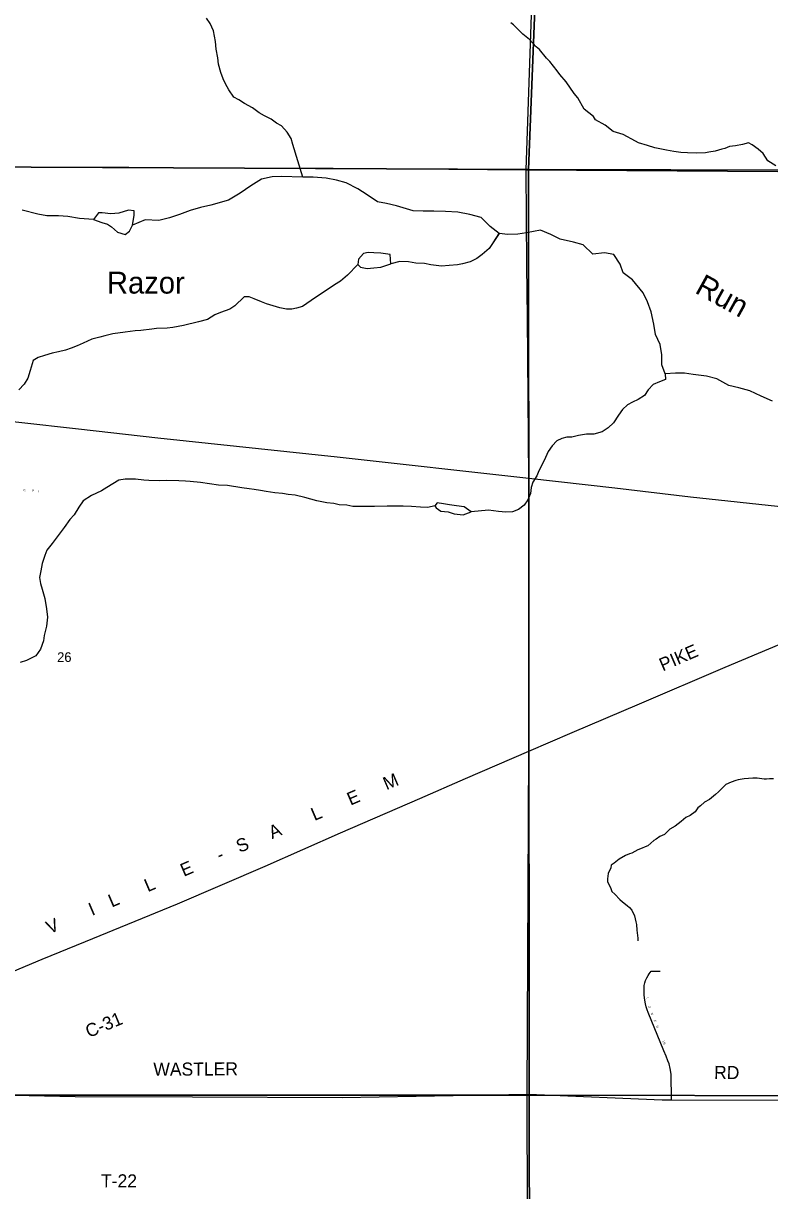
# Model space of a CAD drawing. Extents: x 1312308 to 1684953, y 460642 to 865172.
# Drawn here: x 1435600 to 1439875, y 677470 to 684162 of the extents above; entities that cross this region are included whole.
import ezdxf

# ---------------------------------------------------------------- set-up
doc = ezdxf.new("R2010")
doc.units = 0
for name, color, linetype in [('GM_X_County_Road', 7, 'Continuous'), ('GM_X_County_Road_Text', 7, 'Continuous'), ('GM_X_Interstate_Route', 7, 'Continuous'), ('GM_X_Minor_Lake', 7, 'Continuous'), ('GM_X_Minor_River', 7, 'Continuous'), ('GM_X_Minor_River_Text', 7, 'Continuous'), ('GM_X_Section', 7, 'Continuous'), ('GM_X_Section_Text', 7, 'Continuous'), ('GM_X_Township_Road', 7, 'Continuous'), ('GM_X_Township_Road_Text', 7, 'Continuous'), ('GM_X_Township_Subdivision', 7, 'Continuous'), ('GM_X_Township_Subdivision_Text', 7, 'Continuous')]:
    doc.layers.add(name, color=color, linetype=linetype)

msp = doc.modelspace()

# ---------------------------------------------------------------- linework, layer by layer
at = {"layer": 'GM_X_County_Road'}
msp.add_lwpolyline([(1434628.9, 678003.2), (1434668.4, 678037), (1434912.1, 678251.7), (1435194.9, 678488.3), (1435378.2, 678637.2), (1435437.8, 678677.9), (1435503.6, 678711.6), (1435708.1, 678797), (1435955.7, 678898.9), (1436482.2, 679115.1), (1436985.1, 679330.6), (1437417.4, 679520.6), (1437872.1, 679718.4), (1438133, 679833.6), (1438496.2, 679988.7), (1438744.2, 680096.9), (1439128.9, 680260.6), (1439620.9, 680471.4), (1440061.2, 680657.1), (1440358.1, 680782.9)], dxfattribs=at)
at = {"layer": 'GM_X_Interstate_Route'}
msp.add_lwpolyline([(1432827.5, 682044.7), (1432842.1, 682046.4), (1433200.7, 682076), (1433544.9, 682074.5), (1433729.2, 682071.6), (1434040.6, 682044.9), (1434315.1, 682017.6), (1434730.1, 681970.2), (1435231, 681913.3), (1435915.3, 681836.3), (1436371, 681785.3), (1437397.6, 681676.1), (1438496.4, 681555.2), (1438987.7, 681498.2), (1439421.2, 681447.9), (1439974.5, 681388.7), (1440589.2, 681319.1), (1441211.1, 681253.3), (1442154.8, 681144.6), (1442440.3, 681113.5), (1442534.3, 681102.8)], dxfattribs=at)
at = {"layer": 'GM_X_Minor_Lake'}
for points in [[(1436235.2, 683060.7), (1436235.8, 683086.7), (1436201.7, 683091.5), (1436147.1, 683072.6), (1436100.9, 683069.6), (1436050.8, 683074.7), (1436030.7, 683075.1), (1436001.8, 683037.6), (1436049.6, 683020.5), (1436081.5, 683009.8), (1436105.2, 682995.3), (1436138.7, 682964.5)], [(1436138.7, 682964.5), (1436182.6, 682951.5), (1436209.1, 682971), (1436225.9, 683004.7), (1436235.2, 683060.7)], [(1437704.6, 682782.2), (1437701.8, 682836.4), (1437647.7, 682843.6), (1437607.6, 682846.5), (1437575.5, 682847.2), (1437549.3, 682841.7), (1437520.5, 682810.2), (1437515.8, 682778.2)], [(1437515.8, 682778.2), (1437531.5, 682763.8), (1437569.5, 682757), (1437607.7, 682760.2), (1437648, 682763.3), (1437704.6, 682782.2)], [(1438165, 681361.9), (1438125.5, 681390.9), (1438081.4, 681395.8), (1438041.4, 681400.7), (1438007.4, 681407.4), (1437971.4, 681412.2), (1437956.9, 681396.5), (1437964.7, 681384.3)], [(1437964.7, 681384.3), (1437992.4, 681365.7), (1438034.5, 681360.7), (1438068.3, 681350), (1438120.4, 681344.8), (1438165, 681361.9)]]:
    msp.add_lwpolyline(points, dxfattribs=at)
at = {"layer": 'GM_X_Minor_River'}
for points in [[(1437202, 683280.1), (1437144.2, 683466.3), (1437135.1, 683500.6), (1437111.9, 683537.2), (1437078.8, 683574.1), (1437051.1, 683588.8), (1437019.6, 683611.7), (1436982, 683630.6), (1436950.4, 683649.4), (1436913, 683676.4), (1436867.6, 683701.6), (1436834, 683722.4), (1436806.4, 683739.1), (1436777.4, 683779.9), (1436758.2, 683814.5), (1436744.9, 683842.8), (1436731.7, 683879.2), (1436718.9, 683927.7), (1436713.8, 683963.8), (1436705, 684014.2), (1436700.1, 684058.4), (1436689.5, 684118.7), (1436670.5, 684161.3), (1436649.3, 684191.9)], [(1439911.2, 683344.1), (1439865.8, 683373.3), (1439838.8, 683416.1), (1439809.4, 683440.8), (1439775.9, 683465.7), (1439754.2, 683476.2), (1439719.9, 683467.1), (1439679.7, 683460), (1439645.5, 683454.9), (1439619.2, 683443.5), (1439601.1, 683439.9), (1439562.7, 683428.9), (1439526.6, 683423.7), (1439508.4, 683420.2), (1439454.3, 683417.5), (1439404.3, 683418.7), (1439366.3, 683421.7), (1439326.3, 683426.7), (1439284.5, 683433.7), (1439216.7, 683447.4), (1439175, 683460.4), (1439123.3, 683475.7), (1439107.5, 683486.2), (1439036.3, 683524), (1438978.7, 683541.4), (1438933.5, 683578.6), (1438878.1, 683608), (1438866.6, 683628.3), (1438813.6, 683669.7), (1438777.1, 683734.8), (1438755.7, 683759.3), (1438709.3, 683826.6), (1438674.2, 683867.5), (1438658.7, 683890), (1438616, 683943.1), (1438596.4, 683961.6), (1438557.5, 684010.7), (1438537.9, 684027.2), (1438498.9, 684068.2), (1438461.6, 684099.2), (1438445.9, 684115.6), (1438408.8, 684152.6), (1438393.1, 684165)], [(1439892.2, 681995.9), (1439826.6, 682024), (1439761.1, 682054.1), (1439699.3, 682072), (1439641.3, 682085.8), (1439572, 682124.1), (1439514.1, 682139.9), (1439437.9, 682148.2), (1439387.8, 682155.8), (1439335.4, 682155.3), (1439277, 682153.1), (1439258.4, 682203.8), (1439258.2, 682262.1), (1439247.9, 682320.6), (1439221.5, 682377.7), (1439211.2, 682436.2), (1439197.3, 682506.9), (1439174.9, 682565.8), (1439150.3, 682616.7), (1439090.2, 682690.8), (1439037.1, 682730.6), (1439018.5, 682781.3), (1438981.9, 682836.7), (1438929.9, 682846.3), (1438863.2, 682838.2), (1438806.5, 682892.2), (1438752.6, 682907.9), (1438674.6, 682924.3), (1438621.1, 682952), (1438563.5, 682975.8), (1438482.5, 682960.2), (1438432, 682953.7), (1438375.5, 682951.4), (1438325.4, 682956.9), (1438274.2, 682996.6), (1438223.5, 683048.4), (1438157.6, 683066.4), (1438089.5, 683078.5), (1438019.2, 683082.7), (1437950.8, 683084.7), (1437890.4, 683084.5), (1437834.1, 683086.2), (1437738.4, 683115.2), (1437680.4, 683129.1), (1437628.4, 683138.7), (1437569.2, 683178.6), (1437515.9, 683212.3), (1437448.5, 683246.5), (1437394.6, 683262.2), (1437334.6, 683274), (1437260.3, 683280.3), (1437202, 683280.1), (1437077.3, 683283.8), (1437024.9, 683281.4), (1436964.1, 683269.2), (1436902.5, 683230.9), (1436842.8, 683188.5), (1436775.2, 683148.4), (1436673.6, 683119.4), (1436614.8, 683105.1), (1436555.9, 683088.8), (1436494.9, 683066.6), (1436437.9, 683046.2)], [(1436001.8, 683037.6), (1435922.5, 683043.7), (1435854.3, 683053.8), (1435802.1, 683057.4), (1435733.7, 683057.5), (1435683.6, 683067), (1435593.7, 683089.8)], [(1436437.9, 683046.2), (1436377, 683032), (1436298.6, 683034.3), (1436225.9, 683004.7)], [(1438291.3, 682903.3), (1438325.4, 682956.9), (1438269.3, 682871.5), (1438228.4, 682836.5), (1438197.8, 682813.2), (1438159.2, 682794.1), (1438114.9, 682783.2), (1438086.7, 682777.8), (1438038.6, 682773), (1437996.4, 682770), (1437934.5, 682777.6), (1437898.6, 682784.5), (1437848.6, 682787.7), (1437806.7, 682794.7), (1437756.7, 682796), (1437704.6, 682782.2)], [(1437515.8, 682778.2), (1437456.4, 682717.2), (1437417.5, 682684.1), (1437382.9, 682662.9), (1437323.9, 682622.3), (1437273, 682589.4), (1437199.6, 682539.2), (1437165.3, 682528), (1437137.2, 682522.7), (1437107.1, 682523.4), (1437069.2, 682530.3), (1437031.5, 682541.3), (1436993.7, 682554.2), (1436963.9, 682565), (1436922.3, 682582), (1436894.6, 682594.7), (1436864.5, 682593.5), (1436811.2, 682542.7), (1436782.7, 682523.3), (1436730.1, 682504.6), (1436697.8, 682491.4), (1436655.1, 682464.4), (1436602.6, 682449.6), (1436518, 682429.7), (1436455.6, 682417.2), (1436423.5, 682414), (1436363.3, 682411.4), (1436335.2, 682408.1), (1436273, 682401.6), (1436240.9, 682398.4), (1436182.6, 682391.8), (1436112.3, 682381.5), (1436065.9, 682370.7), (1436037.7, 682363.3), (1435993.3, 682350.4), (1435942.7, 682327.6), (1435908.3, 682312.4), (1435873.9, 682299.2), (1435841.6, 682288), (1435801.3, 682279), (1435765.1, 682271.8), (1435720.7, 682256.9), (1435684.3, 682245.8), (1435655.9, 682228.4), (1435638.4, 682170.8), (1435625.3, 682127), (1435604.5, 682093.4), (1435573.6, 682060.1)], [(1439277, 682153.1), (1439278.3, 682119.3), (1439244, 682106.1), (1439207.5, 682091), (1439178.8, 682061.6), (1439157.9, 682028.1), (1439121.3, 682004.9), (1439088.9, 681989.7), (1439060.5, 681974.3), (1439031.8, 681947), (1439009, 681915.5), (1438979.9, 681872.1), (1438951.1, 681842.8), (1438916.5, 681819.6), (1438868.1, 681806.8), (1438826, 681805.8), (1438779.8, 681798.9), (1438741.5, 681789.8), (1438713.4, 681788.5), (1438685.2, 681781.2), (1438656.9, 681767.9), (1438630.1, 681740.5), (1438607.3, 681707), (1438590.5, 681673.3), (1438569.4, 681629.7), (1438552.5, 681596.1), (1438541.8, 681568.3), (1438518.9, 681530.8), (1438510.1, 681500.9), (1438505.3, 681467), (1438490.3, 681429.3), (1438469.6, 681399.7), (1438436.9, 681374.5), (1438402.6, 681361.3), (1438364.5, 681360.2), (1438322.5, 681363.3), (1438264.6, 681370.7), (1438165, 681361.9)], [(1437956.9, 681396.5), (1437916.5, 681385.3), (1437874.5, 681388.3), (1437824.5, 681391.6), (1437776.5, 681394.7), (1437726.4, 681394), (1437684.3, 681393), (1437612.2, 681392.8), (1437568.1, 681391.9), (1437534.1, 681392.7), (1437488, 681391.8), (1437454.1, 681398.7), (1437410.1, 681401.8), (1437378.3, 681408.5), (1437338.3, 681413.5), (1437280.5, 681425), (1437212.9, 681442.7), (1437157.1, 681456.1), (1437117.2, 681461.1), (1437085.3, 681465.9), (1437041.3, 681470.9), (1436991.4, 681478.2), (1436959.5, 681483), (1436921.6, 681489.9), (1436893.6, 681492.6), (1436851.8, 681499.7), (1436769.9, 681511.7), (1436717.9, 681515), (1436614.1, 681529.5), (1436556.2, 681535), (1436528.2, 681537.7), (1436490.2, 681538.6), (1436418.1, 681540.4), (1436382.1, 681539.3), (1436318, 681540.8), (1436290, 681543.5), (1436242.1, 681548.7), (1436184, 681548.1), (1436147.8, 681543), (1436078.7, 681500.6), (1436048.2, 681481.3), (1435991.4, 681454.7), (1435942.6, 681423.8), (1435917.7, 681388.4), (1435890.6, 681345), (1435865.9, 681317.5), (1435834.8, 681272.2), (1435799.6, 681225), (1435764.4, 681179.7), (1435735.4, 681142.4), (1435722.6, 681110.6), (1435707.5, 681064.9), (1435700.5, 681023), (1435693.5, 680985.1), (1435698.7, 680950.9), (1435707.9, 680918.6), (1435722.6, 680864.1), (1435733.2, 680805.8), (1435738, 680757.5), (1435732.8, 680705.6), (1435719.4, 680651.8), (1435714.7, 680621.9)], [(1435714.7, 680621.9), (1435697.5, 680574.2), (1435672.5, 680536.7), (1435617.8, 680510), (1435581.4, 680496.9)], [(1439897.3, 679831.6), (1439875.2, 679830.1), (1439857.2, 679828.6), (1439843.1, 679828.9), (1439803.2, 679833.9), (1439779.2, 679834.5), (1439755.1, 679833.1), (1439729.1, 679831.7), (1439694.8, 679824.5), (1439680.7, 679820.9), (1439654.5, 679811.5), (1439624.1, 679798.2), (1439583, 679757.2), (1439564.6, 679741.6), (1439529.9, 679712.4), (1439501.4, 679697), (1439478.9, 679675.6), (1439464.6, 679663.9), (1439448, 679642.2), (1439419.5, 679620.9), (1439395.2, 679609.5), (1439368.5, 679586.1), (1439333.8, 679558.9), (1439303.4, 679541.6), (1439272.6, 679512.3), (1439246.3, 679500.9), (1439225.9, 679485.4), (1439211.7, 679477.7), (1439176.9, 679446.5), (1439162.7, 679440.9), (1439144.5, 679433.3), (1439120.2, 679423.9), (1439085.7, 679404.7), (1439071.6, 679401), (1439049.3, 679391.5), (1439012.8, 679370.4), (1438984.2, 679347.1), (1438967.8, 679335.4), (1438965.5, 679321.5), (1438950.6, 679287.8), (1438945.9, 679257.8), (1438945.5, 679239.8), (1438962.7, 679207.3), (1438972.2, 679185), (1438987.8, 679170.6), (1439017.1, 679139.8), (1439032.8, 679125.4), (1439058.3, 679104.8), (1439072, 679092.4), (1439085.7, 679078), (1439101, 679045.6), (1439108.1, 679011.3), (1439111.7, 678995.2), (1439114.9, 678963.1), (1439118.2, 678933), (1439119.8, 678916.9), (1439119.5, 678902.9)]]:
    msp.add_lwpolyline(points, dxfattribs=at)
at = {"layer": 'GM_X_Section'}
for points in [[(1433203.1, 688647.5), (1438703.2, 688655.4), (1438494.2, 683323.6), (1433202.8, 683349.4)], [(1438703.2, 688655.4), (1444181.6, 688663.2), (1444205.7, 683310.8), (1438494.2, 683323.6)], [(1433202.8, 683349.4), (1438494.2, 683323.6), (1438497.9, 678017.5), (1433202, 678017.4)], [(1438494.2, 683323.6), (1444205.7, 683310.8), (1444186.9, 678005.5), (1438497.9, 678017.5)], [(1438497.9, 678017.5), (1438508.2, 672731.4), (1433384.6, 672745.5), (1433194.7, 672751.6), (1433202, 678017.4)], [(1444186.9, 678005.5), (1444191.8, 677949.4), (1444175.9, 672688), (1438782.3, 672733.5), (1438508.2, 672731.4), (1438497.9, 678017.5)]]:
    msp.add_lwpolyline(points, close=True, dxfattribs=at)
at = {"layer": 'GM_X_Township_Road'}
for points in [[(1438488, 682475.7), (1438485.2, 682771.7), (1438480.7, 683322.3), (1438528.8, 684712.2), (1438603.5, 686572.2)], [(1433201.7, 683341.8), (1433904.7, 683342.2), (1434559.6, 683342.2), (1435443.9, 683339.2), (1436204.3, 683336.4), (1436700, 683333.5), (1437374.7, 683332), (1438480.7, 683322.3), (1441075.1, 683305.5), (1441419.7, 683304.2)], [(1438496.4, 681523.2), (1438496.4, 681555.2), (1438488, 682475.7)], [(1438496.3, 680676.6), (1438496.4, 681523.2)], [(1438486.4, 677920.2), (1438486, 678024), (1438496.2, 679988.7), (1438496.3, 680676.6)], [(1434668.4, 678037), (1435897.7, 678009.8), (1436569.3, 678007.7), (1437427.2, 678004.7), (1438486, 678024), (1438538.8, 678021.8)], [(1438538.8, 678021.8), (1439259.4, 677991.1), (1439313.2, 677990.8), (1439989, 677988), (1440824.9, 677981.4), (1441458.4, 677979.8), (1442079.8, 677997.4), (1442940.7, 677999.8), (1443653.4, 677993.5), (1444189.5, 678014.9)], [(1438491.5, 676363.7), (1438491.4, 676456.4), (1438486.4, 677920.2)]]:
    msp.add_lwpolyline(points, dxfattribs=at)
at = {"layer": 'GM_X_Township_Subdivision'}
msp.add_lwpolyline([(1439313.2, 677990.8), (1439310.6, 678138.1), (1439304.9, 678170.9), (1439299, 678196.2), (1439292, 678215.1), (1439281.8, 678240.9), (1439268.8, 678271.1), (1439179.6, 678491), (1439173.7, 678506.8), (1439168.9, 678523.5), (1439164.8, 678540.2), (1439160.3, 678561.8), (1439157.3, 678590), (1439156.2, 678624.6), (1439156.4, 678634.7), (1439157.3, 678646.2), (1439160.4, 678662.2), (1439163.9, 678674.2), (1439170.9, 678689.8), (1439179.9, 678704.3), (1439184.6, 678713.6), (1439197.5, 678727.6), (1439247.4, 678728.3)], dxfattribs=at)

# ---------------------------------------------------------------- texts
at = {"layer": 'GM_X_County_Road_Text'}
for s, rotation, p in [('PIKE', 23.23977, (1439262.8, 680446.3)), ('M', 23.13266, (1437680.4, 679765)), ('E', 23.13528, (1437474.1, 679676.8)), ('L', 23.13835, (1437267.7, 679588.6)), ('A', 23.1321, (1437024.9, 679484.9)), ('S', 23.13819, (1436838.8, 679405.4)), ('-', 23.13102, (1436725.5, 679357)), ('E', 23.13528, (1436519.1, 679268.8)), ('L', 23.13835, (1436312.8, 679180.6)), ('I', 23.13504, (1435993.1, 679044.1)), ('L', 23.13253, (1436106.4, 679092.5)), ('V', 23.13617, (1435750.3, 678940.3)), ('C-31', 22.43448, (1435974.9, 678345.1))]:
    msp.add_text(s, height=75, rotation=rotation, dxfattribs=at).set_placement(p)
at = {"layer": 'GM_X_Minor_River_Text'}
for s, height, rotation, p in [('Razor', 125, 359.95085, (1436078.9, 682612.7)), ('Run', 124.98, 331.10859, (1439440.9, 682619.7))]:
    msp.add_text(s, height=height, rotation=rotation, dxfattribs=at).set_placement(p)
at = {"layer": 'GM_X_Section_Text'}
msp.add_text('26', height=55.25, rotation=0.00001, dxfattribs=at).set_placement((1435793.8, 680501))
at = {"layer": 'GM_X_Township_Road_Text'}
for s, rotation, p in [('WASTLER', 0.28816, (1436345, 678128.4)), ('RD', 359.50635, (1439556.8, 678110.7)), ('T-22', 359.64484, (1436044.7, 677489.6))]:
    msp.add_text(s, height=75, rotation=rotation, dxfattribs=at).set_placement(p)
at = {"layer": 'GM_X_Township_Subdivision_Text'}
for s, rotation, p in [('E', 354.99818, (1435600.5, 681480.4)), ('P', 354.96635, (1435648.7, 681476.2)), ('L', 354.96635, (1435683.8, 681473.1)), ('L', 277.24704, (1439169.3, 678576.2)), ('O', 292.52386, (1439177.4, 678527.3)), ('N', 292.07338, (1439194.2, 678486.8)), ('E', 292.05251, (1439210.8, 678446)), ('R', 292.07269, (1439224, 678413.3)), ('LN', 292.38208, (1439260.8, 678326.3))]:
    msp.add_text(s, height=12.5, rotation=rotation, dxfattribs=at).set_placement(p)

doc.saveas('drawing.dxf')
